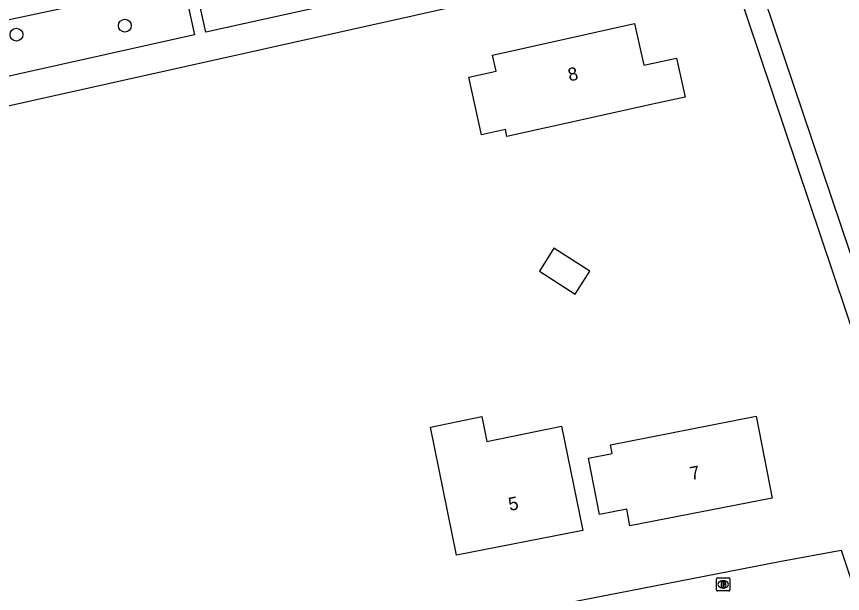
# Model space of a CAD drawing. Extents: x 162675 to 163482, y 379761 to 381227.
# Drawn here: x 162858.2 to 162921, y 380628.4 to 380672.3 of the extents above; entities that cross this region are included whole.
import ezdxf

# ---------------------------------------------------------------- set-up
doc = ezdxf.new("R2010")
doc.units = 0
for name, color, linetype in [('IMGEO_Boom', 7, 'Continuous'), ('IMGEO_Brandkraan', 7, 'Continuous'), ('IMGEO_Pand', 7, 'Continuous'), ('IMGEO_Pand_nummerreeks', 7, 'Continuous'), ('IMGEO_Rijbaan_lokaal_open', 7, 'Continuous'), ('IMGEO_Voetpad_open', 7, 'Continuous')]:
    doc.layers.add(name, color=color, linetype=linetype)

msp = doc.modelspace()

# ---------------------------------------------------------------- linework, layer by layer
at = {"layer": 'IMGEO_Boom'}
for centre in [(162866.438, 380671.593), (162858.192, 380670.913)]:
    msp.add_circle(centre, 0.489, dxfattribs=at)
at = {"layer": 'IMGEO_Brandkraan'}
for p, q in [((162911.438, 380628.679), (162911.438, 380629.531)), ((162911.513, 380629.605), (162912.365, 380629.605)), ((162912.439, 380629.531), (162912.439, 380628.679)), ((162911.926, 380629.385), (162911.951, 380629.385)), ((162912.365, 380628.605), (162911.513, 380628.605)), ((162911.949, 380628.825), (162911.924, 380628.825))]:
    msp.add_line(p, q, dxfattribs=at)
for points in [[(162911.438, 380628.679), (162911.438, 380629.531)], [(162911.513, 380629.605), (162912.365, 380629.605)], [(162912.439, 380629.531), (162912.439, 380628.679)], [(162911.786, 380629.305), (162911.786, 380628.905), (162911.999, 380628.905)], [(162912.017, 380629.305), (162911.786, 380629.305)], [(162911.965, 380629.224), (162911.911, 380629.224), (162911.911, 380629.148)], [(162911.911, 380629.148), (162911.964, 380629.148)], [(162911.973, 380629.072), (162911.911, 380629.072), (162911.911, 380628.991)], [(162911.911, 380628.991), (162911.973, 380628.991)], [(162912.365, 380628.605), (162911.513, 380628.605)]]:
    msp.add_lwpolyline(points, dxfattribs=at)
for centre, radius, start, end in [((162911.515, 380629.529), 0.0765, 91.55205, 178.44795), ((162911.515, 380629.529), 0.0765, 91.55205, 178.44795), ((162912.363, 380629.529), 0.0765, 1.55205, 88.44795), ((162912.363, 380629.529), 0.0765, 1.55205, 88.44795), ((162911.966, 380629.186), 0.0379, 267.82845, 90.93552), ((162911.974, 380629.031), 0.0404, 269.87594, 90.50774), ((162912.005, 380629.156), 0.251, 268.66757, 293.53466), ((162912.021, 380629.16), 0.145, 59.4692, 91.53667), ((162912.046, 380629.207), 0.0922, 285.51372, 58.15012), ((162912.051, 380629.015), 0.105, 301.31148, 78.98903), ((162911.515, 380628.681), 0.0765, 181.55205, 268.44795), ((162911.515, 380628.681), 0.0765, 181.55205, 268.44795), ((162912.363, 380628.681), 0.0765, 271.55205, 358.44795), ((162912.363, 380628.681), 0.0765, 271.55205, 358.44795)]:
    msp.add_arc(centre, radius, start, end, dxfattribs=at)
for centre, major_axis, ratio, start_param, end_param in [((162911.925, 380629.105), (-0.387, 0.002), 0.722429, 4.712389, 7.853982), ((162911.95, 380629.105), (-0.39, 0.002), 0.717154, 1.570796, 4.712389)]:
    msp.add_ellipse(centre, major_axis=major_axis, ratio=ratio, start_param=start_param, end_param=end_param, dxfattribs=at)
at = {"layer": 'IMGEO_Pand'}
for points in [[(162901.67, 380664.537), (162895.496, 380663.17), (162895.381, 380663.693), (162893.556, 380663.289), (162892.588, 380667.671), (162894.668, 380668.132), (162894.397, 380669.358), (162905.194, 380671.748), (162905.896, 380668.577), (162908.382, 380669.127), (162909.037, 380666.167), (162906.551, 380665.617), (162901.67, 380664.537)], [(162897.957, 380652.92), (162900.682, 380651.182), (162901.795, 380652.926), (162899.069, 380654.665), (162897.957, 380652.92)], [(162889.667, 380641.058), (162893.586, 380641.86), (162893.971, 380639.979), (162899.634, 380641.136), (162901.255, 380633.205), (162891.655, 380631.334), (162889.667, 380641.058)], [(162903.489, 380639.065), (162903.356, 380639.724), (162909.549, 380640.932), (162914.456, 380641.89), (162915.671, 380635.663), (162904.849, 380633.551), (162904.603, 380634.817), (162902.528, 380634.412), (162901.688, 380638.713), (162903.489, 380639.065)]]:
    msp.add_lwpolyline(points, dxfattribs=at)
at = {"layer": 'IMGEO_Rijbaan_lokaal_open'}
for points in [[(162851.383, 380670.721), (162852.729, 380671.025), (162860.987, 380672.771), (162870.838, 380674.946)], [(162867.129, 380621.29), (162916.208, 380630.849), (162920.91, 380631.719), (162921.784, 380629.038)]]:
    msp.add_lwpolyline(points, dxfattribs=at)
at = {"layer": 'IMGEO_Voetpad_open'}
for points in [[(162887.295, 380678.509), (162888.318, 380677.574), (162889.039, 380674.755), (162872.59, 380671.1), (162871.701, 380675.135)], [(162935.364, 380613.543), (162913.666, 380677.887)], [(162911.971, 380677.623), (162847.622, 380663.278)], [(162921.784, 380629.038), (162927.784, 380630.57), (162911.971, 380677.623)], [(162870.838, 380674.946), (162871.726, 380670.884), (162851.48, 380666.377), (162847.218, 380665.377)]]:
    msp.add_lwpolyline(points, dxfattribs=at)

# ---------------------------------------------------------------- texts
at = {"layer": 'IMGEO_Pand_nummerreeks'}
for s, rotation, p in [('8', 12.47329, (162900.251, 380667.346)), ('7', 11.04293, (162909.507, 380637.028)), ('5', 11.02859, (162895.706, 380634.691))]:
    msp.add_text(s, height=1, rotation=rotation, dxfattribs=at).set_placement(p)

doc.saveas('drawing.dxf')
